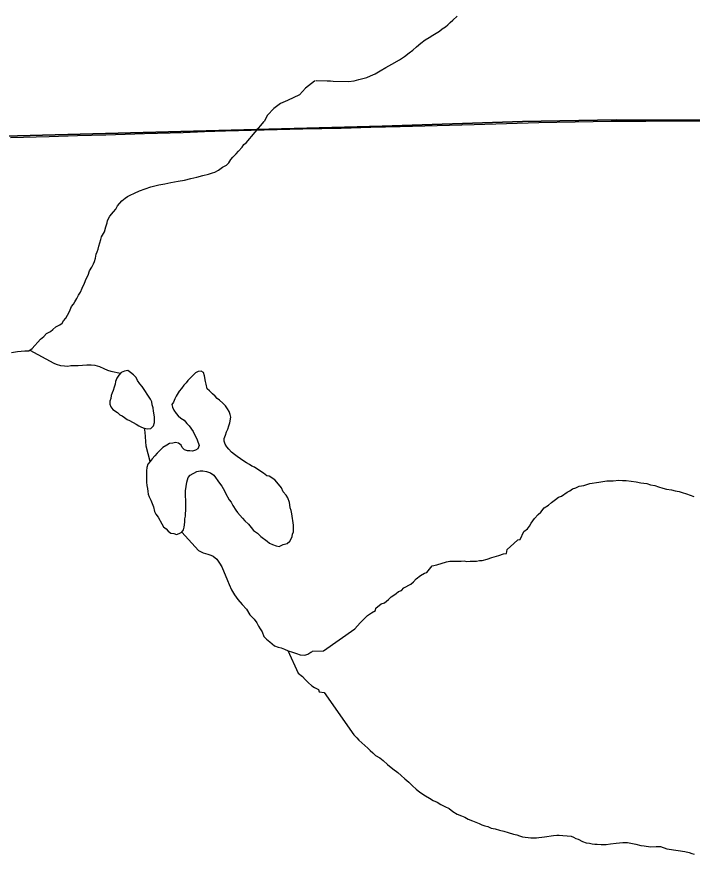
# Model space of a CAD drawing. Extents: x 103424 to 290657, y 38711 to 110967.
# Drawn here: x 214248.9848 to 214249.2567, y 40211.0638 to 40211.401 of the extents above; entities that cross this region are included whole.
import ezdxf

# ---------------------------------------------------------------- set-up
doc = ezdxf.new("R2010")
doc.units = 0
for name, color, linetype in [('GM_X_Corporation', 7, 'Continuous'), ('GM_X_Minor_Lake', 7, 'Continuous'), ('GM_X_Minor_River', 7, 'Continuous'), ('GM_X_Township_Road', 7, 'Continuous')]:
    doc.layers.add(name, color=color, linetype=linetype)

msp = doc.modelspace()

# ---------------------------------------------------------------- linework, layer by layer
at = {"layer": 'GM_X_Corporation'}
for points in [[(214248.4568, 40211.34061), (214248.60459, 40211.34318), (214248.64295, 40211.344), (214248.69303, 40211.34506), (214248.73244, 40211.34623), (214248.80718, 40211.34868), (214248.86959, 40211.34989), (214248.9445, 40211.35195), (214249.13187, 40211.35698), (214249.18835, 40211.35878), (214249.22612, 40211.35949), (214249.25978, 40211.35937), (214249.26717, 40211.35925), (214249.43492, 40211.36317), (214249.43849, 40211.36326), (214249.60172, 40211.36734), (214249.60223, 40211.36736), (214249.98256, 40211.38235), (214249.98385, 40211.3824), (214250.56887, 40211.39903)], [(214250.56887, 40211.39903), (214249.98385, 40211.3824), (214249.98256, 40211.38235), (214249.60223, 40211.36736), (214249.60172, 40211.36734), (214249.43849, 40211.36326), (214249.43492, 40211.36317), (214249.26717, 40211.35925), (214249.25978, 40211.35937), (214249.22612, 40211.35949), (214249.18835, 40211.35878), (214249.13187, 40211.35698), (214248.9445, 40211.35195), (214248.86959, 40211.34989), (214248.80718, 40211.34868), (214248.73244, 40211.34623), (214248.69303, 40211.34506), (214248.64295, 40211.344), (214248.60459, 40211.34318), (214248.4568, 40211.34061)]]:
    msp.add_lwpolyline(points, dxfattribs=at)
at = {"layer": 'GM_X_Minor_Lake'}
for points in [[(214249.03868, 40211.2471), (214249.03535, 40211.25211), (214249.03441, 40211.25325), (214249.03346, 40211.25458), (214249.0329, 40211.25572), (214249.03176, 40211.25686), (214249.03063, 40211.25781), (214249.02949, 40211.25857), (214249.02817, 40211.25838), (214249.02684, 40211.25781), (214249.02589, 40211.25667), (214249.02514, 40211.25553), (214249.02457, 40211.2542), (214249.02438, 40211.25307), (214249.024, 40211.25193), (214249.02362, 40211.2506), (214249.02324, 40211.24965), (214249.02286, 40211.24851), (214249.02267, 40211.24738), (214249.02229, 40211.24624), (214249.02229, 40211.2451), (214249.02266, 40211.24396), (214249.02342, 40211.24283)], [(214249.08189, 40211.21871), (214249.08056, 40211.21966), (214249.07943, 40211.22004), (214249.07848, 40211.2208), (214249.07735, 40211.22137), (214249.07621, 40211.22213), (214249.07356, 40211.22403), (214249.07243, 40211.22478), (214249.07129, 40211.22573), (214249.07016, 40211.22687), (214249.0694, 40211.22782), (214249.06865, 40211.22896), (214249.06827, 40211.2301), (214249.06827, 40211.23123), (214249.06884, 40211.23256), (214249.06922, 40211.23389), (214249.06979, 40211.23503), (214249.07017, 40211.23635), (214249.07055, 40211.23749), (214249.07093, 40211.23977), (214249.07074, 40211.24091), (214249.07036, 40211.24205), (214249.06961, 40211.24318), (214249.06885, 40211.24432), (214249.06772, 40211.24546), (214249.06639, 40211.2466), (214249.06545, 40211.24736), (214249.06469, 40211.24831), (214249.06356, 40211.24926), (214249.06242, 40211.25039), (214249.06148, 40211.25115), (214249.0611, 40211.25305), (214249.06072, 40211.25419), (214249.06035, 40211.25646), (214249.05997, 40211.25779), (214249.05902, 40211.25836), (214249.05789, 40211.25817), (214249.05675, 40211.2576), (214249.05372, 40211.25457), (214249.05296, 40211.25362), (214249.05201, 40211.25267), (214249.05106, 40211.25135), (214249.05012, 40211.25021), (214249.04898, 40211.24831), (214249.04841, 40211.24718), (214249.04784, 40211.24585), (214249.04727, 40211.2449), (214249.04746, 40211.24376), (214249.04803, 40211.24262), (214249.04897, 40211.2413), (214249.04973, 40211.24035), (214249.05086, 40211.2394), (214249.05219, 40211.23864), (214249.05332, 40211.23731), (214249.05427, 40211.23636), (214249.05578, 40211.23409), (214249.05748, 40211.23067), (214249.05824, 40211.22839), (214249.05767, 40211.22707), (214249.05672, 40211.2265), (214249.05558, 40211.22612), (214249.05445, 40211.22631), (214249.0535, 40211.22631), (214249.05237, 40211.22669), (214249.05142, 40211.22764), (214249.05104, 40211.22859), (214249.04991, 40211.22935), (214249.04877, 40211.22954), (214249.04764, 40211.22935), (214249.04631, 40211.22916), (214249.04518, 40211.22859), (214249.04366, 40211.22764), (214249.04139, 40211.22537), (214249.04044, 40211.22423), (214249.0393, 40211.22309), (214249.03854, 40211.22195), (214249.0376, 40211.22082), (214249.03722, 40211.21949), (214249.03703, 40211.21816), (214249.03702, 40211.21361), (214249.03721, 40211.21228), (214249.0374, 40211.21114), (214249.03758, 40211.20982), (214249.03777, 40211.20887), (214249.03815, 40211.20773), (214249.03872, 40211.2064), (214249.03985, 40211.20375), (214249.04023, 40211.20185), (214249.04079, 40211.20071), (214249.04174, 40211.19957), (214249.04325, 40211.19691), (214249.04382, 40211.19559), (214249.04495, 40211.19483), (214249.04571, 40211.19388), (214249.04684, 40211.19312)], [(214249.02342, 40211.24283), (214249.02531, 40211.24169), (214249.02626, 40211.24074), (214249.0272, 40211.24036), (214249.02815, 40211.2396), (214249.02928, 40211.23884), (214249.03023, 40211.23846), (214249.03288, 40211.23694), (214249.03401, 40211.23637), (214249.03496, 40211.2358), (214249.0361, 40211.23542), (214249.03742, 40211.23504), (214249.03875, 40211.23523), (214249.03988, 40211.23637), (214249.04026, 40211.2377), (214249.04026, 40211.23997), (214249.03989, 40211.24225), (214249.0397, 40211.24358), (214249.03932, 40211.24471), (214249.03913, 40211.24604), (214249.03868, 40211.2471)], [(214249.04684, 40211.19312), (214249.04798, 40211.19293), (214249.04911, 40211.19255), (214249.05025, 40211.19293), (214249.0512, 40211.1935), (214249.05196, 40211.19445), (214249.05215, 40211.19558), (214249.05253, 40211.19748), (214249.05253, 40211.19881), (214249.05272, 40211.19995), (214249.05272, 40211.20108), (214249.05291, 40211.20222), (214249.05291, 40211.20658), (214249.05273, 40211.20791), (214249.05273, 40211.21019), (214249.0533, 40211.2136), (214249.05349, 40211.21455), (214249.05387, 40211.2155), (214249.05463, 40211.21645), (214249.05728, 40211.21796), (214249.0586, 40211.21815), (214249.05974, 40211.21815), (214249.06125, 40211.21796), (214249.06277, 40211.21739), (214249.06409, 40211.21644), (214249.06485, 40211.21549), (214249.06579, 40211.21417), (214249.06636, 40211.21322), (214249.06731, 40211.21208), (214249.06844, 40211.21018), (214249.06882, 40211.20923), (214249.07033, 40211.20658), (214249.07109, 40211.20563), (214249.07184, 40211.2043), (214249.07298, 40211.2024), (214249.07373, 40211.20145), (214249.07562, 40211.19918), (214249.07657, 40211.19804), (214249.07808, 40211.19671), (214249.07922, 40211.19538), (214249.08016, 40211.19424), (214249.08167, 40211.1931), (214249.083, 40211.19178), (214249.08565, 40211.18988), (214249.08659, 40211.18912), (214249.08773, 40211.18855), (214249.08924, 40211.18798), (214249.09038, 40211.18779)], [(214249.09038, 40211.18779), (214249.09208, 40211.18855), (214249.0936, 40211.18893), (214249.09473, 40211.18987), (214249.0953, 40211.19082), (214249.09568, 40211.19177), (214249.09587, 40211.19272), (214249.09625, 40211.19367), (214249.09625, 40211.19632), (214249.0955, 40211.20088), (214249.09531, 40211.2022), (214249.09493, 40211.20334), (214249.09475, 40211.20448), (214249.09456, 40211.20543), (214249.09399, 40211.20732), (214249.09324, 40211.20846), (214249.0921, 40211.20979), (214249.09135, 40211.21131), (214249.08945, 40211.21359), (214249.0887, 40211.21453), (214249.08643, 40211.21605), (214249.08548, 40211.21624), (214249.08416, 40211.21719), (214249.08189, 40211.21871)]]:
    msp.add_lwpolyline(points, dxfattribs=at)
at = {"layer": 'GM_X_Minor_River'}
for points in [[(214249.10539, 40211.37527), (214249.10977, 40211.37517), (214249.1111, 40211.3752), (214249.11224, 40211.37503), (214249.11832, 40211.37495), (214249.12059, 40211.37518), (214249.12248, 40211.37578), (214249.12418, 40211.37619), (214249.12569, 40211.3766), (214249.1272, 40211.3772), (214249.12909, 40211.37799), (214249.13115, 40211.37917), (214249.13341, 40211.38054), (214249.13585, 40211.38192), (214249.13886, 40211.38368), (214249.14092, 40211.38505), (214249.1428, 40211.38641), (214249.14429, 40211.38758), (214249.14579, 40211.38894), (214249.14747, 40211.3903), (214249.14916, 40211.39166), (214249.15085, 40211.39264), (214249.15235, 40211.39362), (214249.15367, 40211.3944), (214249.15498, 40211.39519), (214249.1561, 40211.39616), (214249.15742, 40211.39694), (214249.15836, 40211.39772), (214249.15929, 40211.39869), (214249.16041, 40211.39966), (214249.16209, 40211.40121)], [(214249.10489, 40211.37525), (214249.10462, 40211.37512), (214249.10103, 40211.37226), (214249.09858, 40211.36958), (214249.09384, 40211.36728), (214249.091, 40211.36612), (214249.08836, 40211.36402), (214249.08571, 40211.36135), (214249.08447, 40211.35877)], [(214248.98271, 40211.26585), (214248.98517, 40211.26627), (214248.98801, 40211.26651), (214248.98972, 40211.26653), (214248.99104, 40211.26751), (214248.99439, 40211.27117), (214248.9957, 40211.27234), (214248.99682, 40211.2735), (214248.99833, 40211.27428), (214248.99927, 40211.27506), (214249.00058, 40211.27622), (214249.00208, 40211.27701), (214249.00302, 40211.27759), (214249.00357, 40211.27855), (214249.00451, 40211.27971), (214249.00525, 40211.28086), (214249.0058, 40211.28182), (214249.00635, 40211.28297), (214249.0069, 40211.28431), (214249.00764, 40211.28527), (214249.00819, 40211.28623), (214249.00893, 40211.28757), (214249.00967, 40211.28892), (214249.01041, 40211.29007), (214249.01114, 40211.29179), (214249.01206, 40211.29371), (214249.01279, 40211.29543), (214249.01352, 40211.29697), (214249.01406, 40211.29869), (214249.01499, 40211.30022), (214249.01572, 40211.30157), (214249.01609, 40211.30252), (214249.01645, 40211.30386), (214249.0168, 40211.30539), (214249.01716, 40211.30634), (214249.01753, 40211.30749), (214249.01788, 40211.30864), (214249.01824, 40211.30997), (214249.0186, 40211.31131), (214249.01896, 40211.31246), (214249.02007, 40211.31438), (214249.0206, 40211.31648), (214249.02115, 40211.31801), (214249.02132, 40211.31896), (214249.02224, 40211.32069), (214249.02373, 40211.32242), (214249.02466, 40211.32358), (214249.0254, 40211.32492), (214249.02708, 40211.32685), (214249.02839, 40211.32801), (214249.02933, 40211.3286), (214249.03045, 40211.32919), (214249.03215, 40211.32998), (214249.03422, 40211.33096), (214249.03649, 40211.33176), (214249.03876, 40211.33256), (214249.04197, 40211.33337), (214249.04443, 40211.33379), (214249.04689, 40211.33421), (214249.04973, 40211.33483), (214249.05238, 40211.33525), (214249.05484, 40211.33586), (214249.0573, 40211.33647), (214249.05976, 40211.33708), (214249.06203, 40211.33769), (214249.06354, 40211.3381), (214249.06449, 40211.33849), (214249.06599, 40211.33928), (214249.06768, 40211.34044), (214249.06919, 40211.34123), (214249.07012, 40211.3422), (214249.07105, 40211.34354), (214249.07179, 40211.3445), (214249.0731, 40211.34586), (214249.07403, 40211.34682), (214249.07552, 40211.34856), (214249.07626, 40211.34952), (214249.0772, 40211.3503), (214249.08447, 40211.35877)], [(214248.99002, 40211.26676), (214248.99968, 40211.26157), (214249.00064, 40211.2612), (214249.00236, 40211.26066), (214249.00407, 40211.2605), (214249.0054, 40211.26033), (214249.00654, 40211.26054), (214249.00786, 40211.26056), (214249.00957, 40211.26059), (214249.01128, 40211.2608), (214249.01299, 40211.26083), (214249.0147, 40211.26086), (214249.01622, 40211.26069), (214249.01717, 40211.26052), (214249.01813, 40211.26016), (214249.01985, 40211.25942), (214249.02138, 40211.25869), (214249.02272, 40211.25833), (214249.02272, 40211.25833), (214249.02655, 40211.25746)], [(214249.03849, 40211.22189), (214249.03693, 40211.22806), (214249.03646, 40211.23375), (214249.03628, 40211.23537)], [(214249.10833, 40211.1458), (214249.12095, 40211.15455), (214249.12299, 40211.15706), (214249.12597, 40211.15998), (214249.12766, 40211.16097), (214249.12916, 40211.16195), (214249.12933, 40211.1629), (214249.13157, 40211.16466), (214249.1329, 40211.16507), (214249.13439, 40211.16643), (214249.13551, 40211.16741), (214249.13663, 40211.16819), (214249.13757, 40211.16878), (214249.13851, 40211.16956), (214249.13964, 40211.16997), (214249.14057, 40211.17113), (214249.14339, 40211.17252), (214249.14451, 40211.17349), (214249.14563, 40211.17466), (214249.14731, 40211.17602), (214249.149, 40211.17701), (214249.14995, 40211.17722), (214249.15198, 40211.17993), (214249.15387, 40211.18035), (214249.15784, 40211.18157), (214249.15917, 40211.18179), (214249.16012, 40211.18181), (214249.16202, 40211.18185), (214249.16373, 40211.18189), (214249.16487, 40211.18192), (214249.16602, 40211.18175), (214249.16735, 40211.18178), (214249.16849, 40211.1818), (214249.16982, 40211.18183), (214249.17115, 40211.18205), (214249.1721, 40211.18207), (214249.17418, 40211.18269), (214249.17607, 40211.1833), (214249.1789, 40211.18412), (214249.18079, 40211.18473), (214249.18193, 40211.18495), (214249.18228, 40211.18648), (214249.18488, 40211.189), (214249.18657, 40211.19037), (214249.18751, 40211.19058), (214249.18897, 40211.19384), (214249.19047, 40211.19482), (214249.1912, 40211.19598), (214249.19194, 40211.19714), (214249.19323, 40211.19907), (214249.19472, 40211.20062), (214249.19584, 40211.20159), (214249.19713, 40211.20333), (214249.19882, 40211.20432), (214249.20013, 40211.20549), (214249.20163, 40211.20666), (214249.20294, 40211.20764), (214249.20407, 40211.20804), (214249.20632, 40211.20961), (214249.20745, 40211.2102), (214249.20857, 40211.21099), (214249.20989, 40211.2114), (214249.21121, 40211.212), (214249.21311, 40211.21223), (214249.21557, 40211.21304), (214249.21917, 40211.21369), (214249.22239, 40211.21414), (214249.22486, 40211.21419), (214249.22714, 40211.21443), (214249.22867, 40211.21428), (214249.23019, 40211.21431), (214249.2321, 40211.21397), (214249.23419, 40211.21383), (214249.2361, 40211.2133), (214249.23839, 40211.21316), (214249.23992, 40211.21262), (214249.24164, 40211.21228), (214249.24318, 40211.21174), (214249.2449, 40211.21121), (214249.24643, 40211.21086), (214249.24834, 40211.21052), (214249.24987, 40211.21018), (214249.2514, 40211.20983), (214249.25273, 40211.20948), (214249.25446, 40211.20895), (214249.25733, 40211.20787)], [(214249.0512, 40211.1935), (214249.05792, 40211.18609), (214249.05983, 40211.18517), (214249.06174, 40211.18463), (214249.06289, 40211.18427), (214249.06384, 40211.1839), (214249.06539, 40211.1826), (214249.06636, 40211.18109), (214249.06733, 40211.17959), (214249.0697, 40211.17411), (214249.0703, 40211.17241), (214249.07129, 40211.17034), (214249.07246, 40211.16826), (214249.07382, 40211.16638), (214249.07557, 40211.16432), (214249.07731, 40211.16245), (214249.07867, 40211.16019), (214249.08041, 40211.15851), (214249.08139, 40211.157), (214249.08217, 40211.15568), (214249.08276, 40211.15455), (214249.08354, 40211.15342), (214249.08433, 40211.15154), (214249.0853, 40211.15041), (214249.08664, 40211.14929), (214249.08761, 40211.14855), (214249.08857, 40211.1478), (214249.0901, 40211.14726), (214249.09124, 40211.1469), (214249.09258, 40211.14635), (214249.09411, 40211.1458), (214249.09583, 40211.14526), (214249.09736, 40211.14471), (214249.09888, 40211.14417), (214249.10079, 40211.14401), (214249.10192, 40211.14441), (214249.10324, 40211.14519), (214249.10361, 40211.14539), (214249.1038, 40211.14558), (214249.10833, 40211.1458)], [(214249.09388, 40211.14588), (214249.09806, 40211.13674), (214249.09979, 40211.13544), (214249.10095, 40211.13413), (214249.10211, 40211.133), (214249.10365, 40211.1317), (214249.10461, 40211.13095), (214249.10576, 40211.1304), (214249.10633, 40211.13022), (214249.10654, 40211.12927), (214249.10856, 40211.12894)], [(214249.10856, 40211.12894), (214249.12052, 40211.11198), (214249.12169, 40211.11067), (214249.12247, 40211.10974), (214249.12615, 40211.10659), (214249.12712, 40211.10566), (214249.1281, 40211.10473), (214249.12926, 40211.10362), (214249.13099, 40211.1027), (214249.13235, 40211.10159), (214249.1341, 40211.09992), (214249.13622, 40211.09826), (214249.13816, 40211.09678), (214249.13952, 40211.09548), (214249.14106, 40211.09418), (214249.14261, 40211.09289), (214249.14417, 40211.0914), (214249.14553, 40211.0901), (214249.14708, 40211.0888), (214249.14939, 40211.08733), (214249.15093, 40211.08642), (214249.15247, 40211.0855), (214249.15401, 40211.08477), (214249.15555, 40211.08386), (214249.15709, 40211.08313), (214249.15882, 40211.08222), (214249.16036, 40211.08111), (214249.1621, 40211.08001), (214249.16383, 40211.07929), (214249.16517, 40211.07875), (214249.16652, 40211.07801), (214249.16825, 40211.07729), (214249.16959, 40211.07675), (214249.17093, 40211.07621), (214249.17208, 40211.07567), (214249.17323, 40211.07531), (214249.17438, 40211.07495), (214249.17572, 40211.07441), (214249.17744, 40211.07407), (214249.17917, 40211.07354), (214249.18089, 40211.0732), (214249.18261, 40211.07266), (214249.18472, 40211.07195), (214249.18606, 40211.0716), (214249.1872, 40211.07124), (214249.18835, 40211.07089), (214249.1895, 40211.07072), (214249.19064, 40211.07056), (214249.19179, 40211.07039), (214249.19293, 40211.07042), (214249.19407, 40211.07044), (214249.19502, 40211.07065), (214249.19616, 40211.07068), (214249.19729, 40211.07089), (214249.2009, 40211.07135), (214249.20222, 40211.07157), (214249.20318, 40211.07159), (214249.2047, 40211.07143), (214249.20642, 40211.07128), (214249.20794, 40211.07112), (214249.2089, 40211.07076), (214249.20986, 40211.07022), (214249.21082, 40211.06986), (214249.21255, 40211.06894), (214249.21408, 40211.06841), (214249.21542, 40211.06825), (214249.21638, 40211.06808), (214249.21752, 40211.06791), (214249.21847, 40211.06793), (214249.22, 40211.06778), (214249.22209, 40211.06782), (214249.22379, 40211.06805), (214249.22607, 40211.06829), (214249.22873, 40211.06854), (214249.23063, 40211.06858), (214249.23407, 40211.06789), (214249.23598, 40211.06736), (214249.23732, 40211.0672), (214249.23999, 40211.06688), (214249.24227, 40211.06693), (214249.24398, 40211.06697), (214249.24647, 40211.06607), (214249.25105, 40211.06541), (214249.25372, 40211.0649), (214249.25544, 40211.06456), (214249.25659, 40211.0642), (214249.25755, 40211.06384)]]:
    msp.add_lwpolyline(points, dxfattribs=at)
at = {"layer": 'GM_X_Township_Road'}
msp.add_lwpolyline([(214248.98233, 40211.35237), (214248.99786, 40211.35281), (214249.00929, 40211.35313), (214249.02073, 40211.35345), (214249.03625, 40211.35396), (214249.05178, 40211.35446), (214249.06032, 40211.35474), (214249.06886, 40211.35502), (214249.08438, 40211.35541), (214249.09991, 40211.35581), (214249.11544, 40211.35621), (214249.1273, 40211.35651), (214249.13915, 40211.35681), (214249.15407, 40211.35725), (214249.16899, 40211.35768), (214249.18201, 40211.35807), (214249.19503, 40211.35845), (214249.20958, 40211.35867), (214249.22414, 40211.3589), (214249.23802, 40211.35902), (214249.2519, 40211.35915), (214249.26721, 40211.35895)], dxfattribs=at)

doc.saveas('drawing.dxf')
